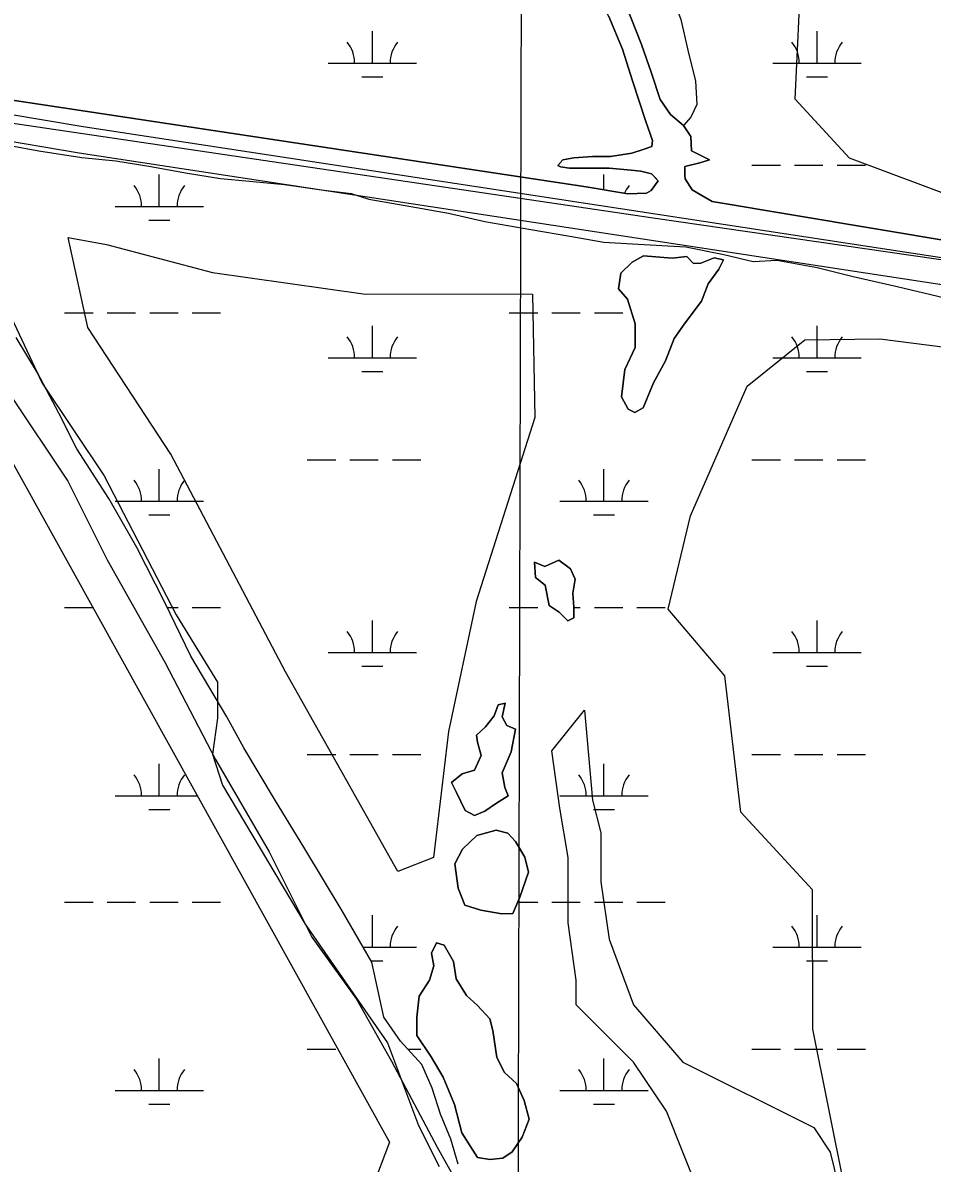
# Model space of a CAD drawing. Extents: x 3177185 to 3215018, y 812988 to 838321.
# Drawn here: x 3186050 to 3187077, y 826573 to 827861 of the extents above; entities that cross this region are included whole.
import ezdxf

# ---------------------------------------------------------------- set-up
doc = ezdxf.new("R2010")
doc.units = 0
for name, color, linetype in [('V-GRID-MAJR', 7, 'Continuous'), ('V-ROAD-CNTR', 7, 'Continuous'), ('V-SITE-VEGE', 7, 'Continuous'), ('V-TOPO-SHOR', 7, 'Continuous'), ('V-WETL-SWMP', 7, 'Continuous')]:
    doc.layers.add(name, color=color, linetype=linetype)

msp = doc.modelspace()

# ---------------------------------------------------------------- linework, layer by layer
at = {"layer": 'V-GRID-MAJR'}
msp.add_spline([(3186588.003, 818387.068), (3186603.869, 824447.399), (3186619.74, 830509.6730000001), (3186635.612, 836571.987), (3186635.617, 836573.89)], degree=3, dxfattribs=at)
at = {"layer": 'V-ROAD-CNTR'}
for points in [[(3189808.3203464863, 827178.9576146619), (3189378.398206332, 827254.1304643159), (3187844.000275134, 827479.7810130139), (3186118.338726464, 827743.1574862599), (3185914.2751345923, 827777.655417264)], [(3189803.152356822, 827149.4056737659), (3189373.632215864, 827224.50852356), (3187839.5542840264, 827450.11307235), (3186113.574735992, 827713.5375455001), (3185909.2751445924, 827748.075476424)]]:
    msp.add_lwpolyline(points, dxfattribs=at)
at = {"layer": 'V-SITE-VEGE'}
for p, q in [((3186035.109, 827442.018), (3186101.0300000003, 827343.404)), ((3186101.0300000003, 827343.404), (3186145.394, 827254.578)), ((3186145.394, 827254.578), (3186210.409, 827138.9180000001)), ((3186210.409, 827138.9180000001), (3186267.434, 827029.188)), ((3186267.434, 827029.188), (3186328.122, 826924.6639999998)), ((3186328.122, 826924.6639999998), (3186376.474, 826828.525)), ((3186376.474, 826828.525), (3186426.617, 826758.655)), ((3186426.617, 826758.655), (3186466.321, 826688.6279999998)), ((3186466.321, 826688.6279999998), (3186517.804, 826591.436)), ((3186517.804, 826591.436), (3186571.5500000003, 826495.8049999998))]:
    msp.add_line(p, q, dxfattribs=at)
for points in [[(3187558.045, 827846.661), (3187641.048, 827712.138), (3187710.7460000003, 827571.338), (3187678.535, 827560.906), (3187439.267, 827590.778), (3187153.159, 827644.536), (3186983.239, 827707.858), (3186921.79, 827774.463), (3186929.094, 827926.302), (3186950.864, 827964.745), (3187171.904, 827918.817), (3187427.933, 827872.116)], [(3186625.322, 827554.371), (3186627.839, 827415.107), (3186561.6410000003, 827207.403), (3186530.557, 827060.508), (3186513.477, 826918.485), (3186473.557, 826902.47), (3186346.649, 827128.057), (3186216.9790000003, 827373.9400000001), (3186123.494, 827516.888), (3186101.304, 827618.402), (3186144.677, 827610.617), (3186264.278, 827578.887), (3186434.276, 827554.7540000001)]]:
    msp.add_lwpolyline(points, close=True, dxfattribs=at)
msp.add_lwpolyline([(3186977.8850000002, 826544.654), (3186941.857, 826724.572), (3186941.474, 826882.027), (3186860.473, 826969.6630000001), (3186842.588, 827123.652), (3186778.357, 827198.658), (3186803.762, 827304.275), (3186867.735, 827450.4), (3186932.921, 827502.755), (3187017.598, 827503.986), (3187306.538, 827467.017), (3187431.779, 827456.97)], dxfattribs=at)
at = {"layer": 'V-TOPO-SHOR'}
for points in [[(3186750.191, 827717.654), (3186759.9020000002, 827721.279), (3186760.9590000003, 827727.873), (3186753.275, 827749.5040000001), (3186738.349, 827795.111), (3186726.96, 827830.902), (3186711.4080000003, 827867.741), (3186692.554, 827902.59), (3186668.77, 827947.9550000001), (3186647.322, 827988.453), (3186625.873, 828028.169), (3186611.525, 828060.145), (3186604.002, 828075.003), (3186630.749, 828079.466), (3186640.93, 828047.324), (3186668.168, 827994.054)], [(3186668.168, 827994.054), (3186689.887, 827958.765), (3186713.505, 827917.915), (3186730.62, 827880.986), (3186748.501, 827836.4130000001), (3186759.808, 827803.838), (3186769.644, 827774.039), (3186780.984, 827757.436), (3186795.978, 827744.904), (3186804.026, 827732.475), (3186804.688, 827716.153), (3186825.242, 827706.042), (3186814.211, 827702.679), (3186797.446, 827698.546), (3186797.2600000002, 827688.324)], [(3186766.591, 827919.1730000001), (3186781.734, 827894.574), (3186792.873, 827864.688), (3186800.876, 827829.86), (3186809.486, 827795.0310000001), (3186810.998, 827768.551), (3186804.196, 827754.4130000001), (3186795.978, 827744.904)], [(3185963.208, 827784.89), (3186686.0100000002, 827675.574), (3186732.893, 827667.662), (3186754, 827668.4010000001), (3186759.4760000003, 827671.5160000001), (3186767.316, 827682.4450000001), (3186764.197, 827685.578), (3186759.515, 827690.2760000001), (3186747.796, 827693.4280000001), (3186736.856, 827694.231), (3186711.848, 827696.627), (3186667.294, 827696.715), (3186657.136, 827698.2980000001), (3186654.012, 827699.8690000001), (3186659.497, 827706.109), (3186672.006, 827708.43), (3186693.115, 827709.951), (3186713.437, 827709.91), (3186737.6750000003, 827713.7710000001), (3186750.191, 827717.654), (3186750.365, 827718.299)], [(3185821.696888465, 827762.561096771), (3185897.3552912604, 827745.1014653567), (3185949.734185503, 827727.6418339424), (3185984.6534483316, 827663.6231854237), (3186019.57271116, 827564.6852740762), (3186071.9516054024, 827454.1076084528), (3186141.79013106, 827349.3498199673), (3186223.268410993, 827192.2131372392), (3186269.8274280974, 827116.5547344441), (3186269.8274280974, 827075.8155944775), (3186264.007550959, 827035.0764545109), (3186275.6473052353, 827000.1571916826), (3186368.765339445, 826843.0205089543), (3186461.883373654, 826709.1633347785), (3186496.8026364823, 826616.0453005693), (3186520.082145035, 826569.4862834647)], [(3188119.076, 827438.986), (3187615.8510000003, 827516.598), (3186761.7600000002, 827640.248), (3185883.45, 827770.199)], [(3186797.2600000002, 827688.324), (3186797.804, 827684.728), (3186805.595, 827672.207), (3186816.525, 827665.932), (3186828.238, 827658.872), (3187192.362, 827597.956), (3187795.744, 827507.236)], [(3186738.0300000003, 827590.606), (3186750.832, 827597.887), (3186782.9220000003, 827594.952), (3186799.625, 827596.9180000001), (3186807.178, 827588.988), (3186815.5300000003, 827589.406), (3186830.329, 827595.466), (3186841.023, 827593.357), (3186835.869, 827582.7540000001), (3186823.744, 827565.905), (3186816.2260000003, 827546.523), (3186797.825, 827522.2050000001), (3186785.437, 827504.312), (3186775.557, 827479.107), (3186762.112, 827454.3420000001), (3186750.313, 827426.184), (3186740.995, 827420.897), (3186733.348, 827424.478), (3186725.809, 827438.585), (3186729.524, 827469.545), (3186741.228, 827494.309), (3186741.284, 827521.099), (3186732.553, 827548.866), (3186722.313, 827560.453), (3186725.131, 827578.019), (3186738.0300000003, 827590.606)], [(3186655.086, 827254.132), (3186668.461, 827244.449), (3186673.657, 827232.784), (3186670.755, 827216.699), (3186672.029, 827201.214), (3186672.178, 827189.034), (3186665.125, 827185.657), (3186655.3170000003, 827195.506), (3186644.372, 827203.096), (3186639.721, 827225.98), (3186628.605, 827234.4400000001), (3186627.681, 827252.012), (3186639.414, 827247.118), (3186655.086, 827254.132)], [(3186596.316, 827067.633), (3186606.0500000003, 827063.351), (3186601.215, 827037.873), (3186591.163, 827013.973), (3186594.088, 826997.268), (3186598.071, 826988.039), (3186584.573, 826979.89), (3186571.421, 826970.871), (3186560.015, 826965.935), (3186549.503, 826971.524), (3186539.713, 826991.636), (3186533.907, 827003.041), (3186546.017, 827012.761), (3186559.77, 827017.082), (3186567.372, 827033.679), (3186563.313, 827048.65), (3186562.022, 827056.393), (3186572.393, 827066.113), (3186581.986, 827078.184), (3186586.535, 827090.964), (3186594.452, 827092.6), (3186591.0300000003, 827077.297), (3186596.316, 827067.633)], [(3186813.4302738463, 826539.641134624), (3186776.4638180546, 826632.0572741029), (3186739.4973622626, 826687.5069577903), (3186674.8060646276, 826752.1982554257), (3186674.8060646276, 826779.9230972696), (3186665.56445068, 826844.6143949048), (3186665.56445068, 826918.547306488), (3186656.322836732, 826973.9969901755), (3186647.0812227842, 827038.6882878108), (3186684.0476785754, 827084.8963575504), (3186684.0476785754, 827084.8963575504), (3186693.2892925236, 826983.2386041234), (3186702.5309064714, 826946.2721483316), (3186702.5309064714, 826890.8224646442), (3186711.772520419, 826826.1311670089), (3186739.4973622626, 826752.1982554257), (3186794.9470459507, 826687.5069577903), (3186942.8128691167, 826613.5740462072), (3186961.2960970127, 826585.8492043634), (3186970.5377109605, 826548.8827485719)], [(3186584.202, 826949.4280000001), (3186597.504, 826946.01), (3186606.269, 826936.512), (3186616.757, 826918.659), (3186620.9, 826901.8640000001), (3186611.1890000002, 826873.7000000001), (3186603.236, 826855.3640000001), (3186590.883, 826854.866), (3186567.232, 826859.087), (3186548.8910000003, 826864.778), (3186541.534, 826883.669), (3186537.676, 826911.164), (3186546.4080000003, 826927.933), (3186562.5300000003, 826943.297), (3186584.202, 826949.4280000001)], [(3186585.0640000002, 826692.4500000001), (3186593.6410000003, 826675.818), (3186607.275, 826663.4400000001), (3186615.934, 826643.939), (3186621.719, 826622.963), (3186613.7630000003, 826602.5380000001), (3186602.595, 826585.947), (3186592.056, 826578.837), (3186577.3540000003, 826577.561), (3186563.4420000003, 826579.676), (3186545.491, 826607.46), (3186537.293, 826639.658), (3186524.394, 826670.5650000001), (3186510.958, 826693.2930000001), (3186494.913, 826717.593), (3186494.694, 826738.122), (3186497.613, 826761.688), (3186509.219, 826780.106), (3186513.86, 826796.013), (3186511.539, 826810.3690000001), (3186517.044, 826822.188), (3186525.824, 826819.301), (3186536.398, 826801.1), (3186539.316, 826781.349), (3186550.934, 826762.5380000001), (3186563.1750000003, 826751.2930000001), (3186577.237, 826736.389), (3186580.69, 826722.987), (3186585.0640000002, 826692.4500000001)]]:
    msp.add_lwpolyline(points, dxfattribs=at)
at = {"layer": 'V-WETL-SWMP'}
for p, q in [((3186444.6351176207, 827815.3128976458), (3186444.635106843, 827851.3128726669)), ((3186946.5431014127, 827815.3128976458), (3186946.5430906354, 827851.3128726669)), ((3186394.635119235, 827815.3128976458), (3186494.635116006, 827815.3128976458)), ((3186896.5431030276, 827815.3128976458), (3186996.5430997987, 827815.3128976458)), ((3186432.635122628, 827799.8819083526), (3186456.6351218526, 827799.8819083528)), ((3186934.54310642, 827799.8819083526), (3186958.5431056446, 827799.8819083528)), ((3185849.11, 827704.9519999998), (3186464.108, 826596.998)), ((3186873.1351383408, 827699.8809777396), (3186905.1351373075, 827699.8809777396)), ((3186921.1351367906, 827699.8809777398), (3186953.135135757, 827699.8809777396)), ((3186969.135135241, 827699.8809777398), (3187001.135134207, 827699.8809777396)), ((3186204.1638915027, 827653.446060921), (3186204.163891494, 827689.4460609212)), ((3186706.071152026, 827672.1883760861), (3186706.071146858, 827689.4509849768)), ((3186154.1639067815, 827653.446060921), (3186254.1638762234, 827653.4460609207)), ((3186192.1638951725, 827638.015060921), (3186216.1638878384, 827638.0150609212)), ((3186097.31992418, 827533.375060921), (3186129.319914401, 827533.375060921)), ((3186145.319909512, 827533.3750609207), (3186177.3198997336, 827533.375060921)), ((3186193.319894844, 827533.375060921), (3186225.319885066, 827533.375060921)), ((3186241.319880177, 827533.375060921), (3186273.3198703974, 827533.375060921)), ((3186599.227770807, 827533.375060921), (3186631.2277610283, 827533.375060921)), ((3186647.2277561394, 827533.3750609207), (3186679.227746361, 827533.375060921)), ((3186695.2277414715, 827533.375060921), (3186727.227731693, 827533.375060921)), ((3186444.635818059, 827482.633060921), (3186444.6358180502, 827518.633060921)), ((3186946.5436646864, 827482.633060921), (3186946.5436646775, 827518.633060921)), ((3186394.6358333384, 827482.633060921), (3186494.6358027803, 827482.633060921)), ((3186896.543679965, 827482.633060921), (3186996.5436494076, 827482.633060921)), ((3186432.63582173, 827467.202060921), (3186456.635814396, 827467.2020609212)), ((3186934.543668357, 827467.202060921), (3186958.5436610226, 827467.2020609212)), ((3186371.2278405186, 827367.201060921), (3186403.22783074, 827367.201060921)), ((3186419.2278258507, 827367.2010609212), (3186451.227816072, 827367.201060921)), ((3186467.227811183, 827367.2010609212), (3186499.2278014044, 827367.201060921)), ((3186873.135687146, 827367.201060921), (3186905.1356773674, 827367.201060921)), ((3186921.135672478, 827367.2010609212), (3186953.135662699, 827367.201060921)), ((3186969.13565781, 827367.2010609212), (3187001.1356480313, 827367.201060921)), ((3186204.1638915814, 827320.771060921), (3186204.1638915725, 827356.7710609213)), ((3186706.0717382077, 827320.771060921), (3186706.0717381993, 827356.7710609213)), ((3186154.1639068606, 827320.771060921), (3186254.1638763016, 827320.7710609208)), ((3186656.071753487, 827320.771060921), (3186756.071722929, 827320.7710609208)), ((3186192.163895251, 827305.3400609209), (3186216.1638879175, 827305.3400609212)), ((3186694.0717418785, 827305.3400609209), (3186718.071734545, 827305.3400609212)), ((3186097.3167016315, 827200.7000609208), (3186129.0078423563, 827200.7000609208)), ((3186213.0163413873, 827200.700060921), (3186225.3198851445, 827200.700060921)), ((3186241.3198802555, 827200.700060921), (3186273.3198704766, 827200.700060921)), ((3186599.227770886, 827200.700060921), (3186631.2277611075, 827200.700060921)), ((3186647.227756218, 827200.7000609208), (3186647.82547078, 827200.7000609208)), ((3186672.034063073, 827200.700060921), (3186679.2277464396, 827200.700060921)), ((3186695.22774155, 827200.700060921), (3186727.2277317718, 827200.700060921)), ((3186743.2277268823, 827200.700060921), (3186775.227717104, 827200.700060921)), ((3186444.6358181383, 827149.9580609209), (3186444.6358181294, 827185.9580609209)), ((3186946.5436647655, 827149.9580609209), (3186946.5436647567, 827185.9580609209)), ((3186394.635833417, 827149.9580609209), (3186494.6358028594, 827149.9580609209)), ((3186896.5436800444, 827149.9580609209), (3186996.5436494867, 827149.9580609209)), ((3186432.635821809, 827134.527060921), (3186456.6358144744, 827134.5270609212)), ((3186934.5436684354, 827134.527060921), (3186958.5436611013, 827134.5270609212)), ((3186371.2278405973, 827034.5260609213), (3186403.2278308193, 827034.5260609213)), ((3186419.22782593, 827034.5260609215), (3186451.2278161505, 827034.5260609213)), ((3186467.2278112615, 827034.5260609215), (3186499.227801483, 827034.5260609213)), ((3186873.1356872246, 827034.5260609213), (3186905.1356774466, 827034.5260609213)), ((3186921.135672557, 827034.5260609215), (3186953.135662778, 827034.5260609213)), ((3186969.135657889, 827034.5260609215), (3187001.1356481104, 827034.5260609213)), ((3186204.1607016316, 826988.0960609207), (3186204.1607016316, 827024.096060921)), ((3186706.071738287, 826988.0960609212), (3186706.0717382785, 827024.0960609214)), ((3186154.160701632, 826988.0960609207), (3186247.0190908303, 826988.0960609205)), ((3186656.0717535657, 826988.0960609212), (3186756.0717230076, 826988.096060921)), ((3186192.1607016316, 826972.6650609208), (3186216.1607016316, 826972.665060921)), ((3186694.0717419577, 826972.6650609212), (3186718.0717346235, 826972.6650609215)), ((3186097.3167016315, 826868.0250609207), (3186129.3167016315, 826868.0250609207)), ((3186145.3167016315, 826868.0250609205), (3186177.3167016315, 826868.0250609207)), ((3186193.3167016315, 826868.0250609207), (3186225.3167016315, 826868.0250609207)), ((3186241.3167016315, 826868.0250609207), (3186273.3167016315, 826868.0250609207)), ((3186608.727075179, 826868.0250609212), (3186631.227761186, 826868.0250609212)), ((3186647.2277562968, 826868.025060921), (3186679.2277465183, 826868.0250609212)), ((3186695.227741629, 826868.0250609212), (3186727.2277318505, 826868.0250609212)), ((3186743.227726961, 826868.0250609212), (3186775.2277171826, 826868.0250609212)), ((3186444.635818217, 826817.2830609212), (3186444.635818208, 826853.2830609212)), ((3186946.5436648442, 826817.2830609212), (3186946.5436648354, 826853.2830609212)), ((3186434.0633593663, 826817.2830609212), (3186494.635802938, 826817.2830609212)), ((3186896.543680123, 826817.2830609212), (3186996.5436495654, 826817.2830609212)), ((3186443.029194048, 826801.8520609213), (3186456.635814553, 826801.8520609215)), ((3186934.543668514, 826801.8520609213), (3186958.5436611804, 826801.8520609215)), ((3186204.1607016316, 826655.4210609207), (3186204.1607016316, 826691.4210609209)), ((3186371.224701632, 826701.8510609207), (3186403.2247016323, 826701.8510609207)), ((3186484.8387164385, 826701.8510609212), (3186499.227801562, 826701.8510609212)), ((3186706.0717383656, 826655.4210609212), (3186706.071738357, 826691.4210609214)), ((3186873.1356873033, 826701.8510609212), (3186905.135677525, 826701.8510609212)), ((3186921.135672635, 826701.8510609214), (3186953.1356628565, 826701.8510609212)), ((3186969.1356579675, 826701.8510609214), (3187001.135648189, 826701.8510609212)), ((3186154.160701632, 826655.4210609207), (3186254.1607016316, 826655.4210609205)), ((3186656.071753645, 826655.4210609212), (3186756.0717230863, 826655.4210609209)), ((3186192.1607016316, 826639.9900609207), (3186216.1607016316, 826639.990060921)), ((3186694.071742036, 826639.9900609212), (3186718.071734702, 826639.9900609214)), ((3186464.108, 826596.998), (3186391.755, 826408.7169999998))]:
    msp.add_line(p, q, dxfattribs=at)
for points in [[(3186795.977, 827744.905), (3186780.984, 827757.436), (3186769.645, 827774.04), (3186759.808, 827803.837), (3186748.501, 827836.414), (3186730.62, 827880.985)], [(3186711.4080000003, 827867.741), (3186726.96, 827830.9010000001), (3186738.348, 827795.112), (3186753.275, 827749.505), (3186760.958, 827727.8740000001), (3186759.903, 827721.278), (3186750.19, 827717.653), (3186737.676, 827713.77), (3186713.437, 827709.91), (3186693.115, 827709.951), (3186672.007, 827708.43), (3186659.4960000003, 827706.11), (3186654.012, 827699.868), (3186657.136, 827698.299), (3186667.294, 827696.715), (3186711.847, 827696.626), (3186736.855, 827694.23), (3186747.7970000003, 827693.427), (3186759.515, 827690.277), (3186767.316, 827682.4450000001), (3186759.477, 827671.517), (3186754, 827668.402), (3186732.894, 827667.662), (3186686.011, 827675.573), (3185963.208, 827784.89)], [(3187625.634, 827865.682), (3187628.519, 827851.579), (3187661.02, 827786.078), (3187691.813, 827725.905), (3187717.1350000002, 827677.508), (3187747.1520000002, 827615.533), (3187775.642, 827562.578), (3187794.5500000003, 827528.019), (3187800.183, 827510.403), (3187795.744, 827507.237), (3187192.362, 827597.956), (3186828.237, 827658.873), (3186816.526, 827665.931), (3186805.596, 827672.206), (3186797.805, 827684.728), (3186797.259, 827688.324), (3186797.447, 827698.545), (3186814.21, 827702.6780000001), (3186825.242, 827706.041), (3186804.688, 827716.153), (3186804.026, 827732.475), (3186795.977, 827744.905)], [(3186035.252, 827722.427), (3186068.194, 827716.274), (3186116.873, 827708.785), (3186155.037, 827704.97), (3186194.413, 827698.5430000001), (3186233.789, 827691.508), (3186273.252, 827684.907), (3186305.853, 827682.147), (3186345.322, 827678.155), (3186387.0470000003, 827672.158), (3186420.776, 827668.091), (3186440.501, 827661.617), (3186481.616, 827654.665), (3186530.7260000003, 827645.784)], [(3186530.7260000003, 827645.784), (3186571.749, 827636.398), (3186623.381, 827627.599), (3186667.537, 827619.859), (3186705.7830000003, 827613.261), (3186744.472, 827611.009), (3186798.376, 827607.9450000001), (3186841.4, 827599.25), (3186874.339, 827591.184), (3186901.2970000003, 827592.956), (3186946.669, 827584.431), (3186987.43, 827574.524), (3187037.144, 827563.207), (3187090.855, 827550.143)], [(3186541.525, 826572.145), (3186533.201, 826600.332), (3186521.6750000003, 826628.518), (3186512.071, 826657.985), (3186500.545, 826684.8910000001), (3186476.213, 826711.155), (3186457.644, 826738.06), (3186443.904, 826800.3470000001), (3186410.369, 826858.064), (3186368.3370000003, 826928.058), (3186334.017, 826984.2980000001), (3186299.5270000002, 827042.3640000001), (3186280.2060000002, 827077.184), (3186239.824, 827145.783), (3186210.295, 827206.275), (3186178.681, 827268.248), (3186147.316, 827323.7000000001), (3186111.169, 827379.682), (3186090.73, 827420.156), (3186066.648, 827465.507), (3186042.556, 827505.64)]]:
    msp.add_lwpolyline(points, dxfattribs=at)
for points in [[(3186732.554, 827548.865), (3186741.2830000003, 827521.1), (3186741.2290000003, 827494.31), (3186729.524, 827469.544), (3186725.809, 827438.585), (3186733.348, 827424.479), (3186740.995, 827420.897), (3186750.313, 827426.185), (3186762.112, 827454.343), (3186775.557, 827479.106), (3186785.436, 827504.311), (3186797.824, 827522.2050000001), (3186816.2260000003, 827546.523), (3186823.745, 827565.905), (3186835.869, 827582.755), (3186841.023, 827593.356), (3186830.328, 827595.465), (3186815.529, 827589.406), (3186807.178, 827588.988), (3186799.626, 827596.919), (3186782.9220000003, 827594.952), (3186750.8310000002, 827597.886), (3186738.0300000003, 827590.606), (3186725.132, 827578.019), (3186722.313, 827560.454)], [(3186655.086, 827254.132), (3186639.415, 827247.118), (3186627.682, 827252.013), (3186628.6040000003, 827234.4400000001), (3186639.721, 827225.981), (3186644.372, 827203.095), (3186655.316, 827195.506), (3186665.125, 827185.657), (3186672.178, 827189.035), (3186672.028, 827201.213), (3186670.755, 827216.698), (3186673.657, 827232.784), (3186668.4620000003, 827244.4500000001)], [(3186596.3170000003, 827067.632), (3186591.0300000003, 827077.2980000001), (3186594.453, 827092.6), (3186586.535, 827090.963), (3186581.986, 827078.185), (3186572.394, 827066.1140000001), (3186562.023, 827056.393), (3186563.313, 827048.649), (3186567.3710000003, 827033.68), (3186559.77, 827017.082), (3186546.018, 827012.76), (3186533.9080000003, 827003.042), (3186539.713, 826991.636), (3186549.502, 826971.524), (3186560.015, 826965.936), (3186571.42, 826970.871), (3186584.572, 826979.89), (3186598.071, 826988.04), (3186594.088, 826997.268), (3186591.164, 827013.974), (3186601.215, 827037.8740000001), (3186606.0500000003, 827063.35)], [(3186537.676, 826911.1630000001), (3186541.535, 826883.669), (3186548.8910000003, 826864.779), (3186567.233, 826859.088), (3186590.883, 826854.866), (3186603.236, 826855.363), (3186611.188, 826873.7000000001), (3186620.9, 826901.863), (3186616.758, 826918.659), (3186606.269, 826936.511), (3186597.503, 826946.01), (3186584.202, 826949.429), (3186562.531, 826943.296), (3186546.4080000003, 826927.933)], [(3186585.0640000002, 826692.449), (3186580.69, 826722.988), (3186577.237, 826736.39), (3186563.176, 826751.2930000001), (3186550.934, 826762.5380000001), (3186539.316, 826781.349), (3186536.398, 826801.1), (3186525.823, 826819.301), (3186517.044, 826822.189), (3186511.54, 826810.37), (3186513.86, 826796.013), (3186509.218, 826780.105), (3186497.612, 826761.688), (3186494.6950000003, 826738.122), (3186494.914, 826717.593), (3186510.957, 826693.2930000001), (3186524.394, 826670.564), (3186537.292, 826639.659), (3186545.491, 826607.46), (3186563.441, 826579.676), (3186577.353, 826577.561), (3186592.056, 826578.836), (3186602.595, 826585.947), (3186613.762, 826602.539), (3186621.719, 826622.963), (3186615.933, 826643.938), (3186607.274, 826663.439), (3186593.642, 826675.818)]]:
    msp.add_lwpolyline(points, close=True, dxfattribs=at)
for centre, radius, start, end in [((3186389.39218316, 827815.7877004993), 35.24628790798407, 359.22818045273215, 40.77183878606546), ((3186499.878051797, 827815.7877004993), 35.246287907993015, 139.22817642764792, 180.77183476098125), ((3186891.3001669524, 827815.7877004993), 35.24628790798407, 359.22818045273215, 40.77183878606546), ((3187001.7860355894, 827815.7877004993), 35.246287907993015, 139.22817642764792, 180.77183476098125), ((3186148.9209722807, 827653.9208641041), 35.24628790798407, 359.22817970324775, 40.77183803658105), ((3186259.4068107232, 827653.9208641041), 35.24628790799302, 139.22817717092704, 180.77183550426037), ((3186650.828223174, 827653.925812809), 35.24628790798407, 40.56002904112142, 40.77183878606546), ((3186761.3140918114, 827653.925812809), 35.246287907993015, 139.2281764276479, 155.9366657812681), ((3186389.392898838, 827483.1078641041), 35.24628790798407, 359.22817970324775, 40.77183803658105), ((3186499.8787372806, 827483.1078641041), 35.24628790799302, 139.22817717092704, 180.77183550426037), ((3186891.300745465, 827483.1078641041), 35.24628790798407, 359.22817970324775, 40.77183803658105), ((3187001.786583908, 827483.1078641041), 35.24628790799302, 139.22817717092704, 180.77183550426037), ((3186148.9209723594, 827321.245864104), 35.24628790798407, 359.22817970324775, 40.77183803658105), ((3186259.406810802, 827321.245864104), 35.24628790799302, 139.22817717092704, 180.77183550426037), ((3186650.828818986, 827321.245864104), 35.24628790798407, 359.22817970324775, 40.77183803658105), ((3186761.314657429, 827321.245864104), 35.24628790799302, 139.22817717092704, 180.77183550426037), ((3186389.3928989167, 827150.432864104), 35.24628790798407, 359.22817970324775, 40.77183803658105), ((3186499.8787373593, 827150.432864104), 35.24628790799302, 139.22817717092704, 180.77183550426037), ((3186891.3007455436, 827150.432864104), 35.24628790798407, 359.22817970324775, 40.77183803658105), ((3187001.786583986, 827150.432864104), 35.24628790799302, 139.22817717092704, 180.77183550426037), ((3186148.917765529, 826988.5708641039), 35.24628790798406, 359.2281799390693, 40.771838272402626), ((3186259.403637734, 826988.5708641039), 35.24628790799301, 139.2281769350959, 180.77183526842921), ((3186650.8288190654, 826988.5708641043), 35.24628790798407, 359.22817970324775, 40.77183803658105), ((3186761.314657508, 826988.5708641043), 35.24628790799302, 139.22817717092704, 180.77183550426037), ((3186499.8787374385, 826817.7578641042), 35.24628790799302, 139.22817717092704, 180.77183550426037), ((3186891.3007456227, 826817.7578641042), 35.24628790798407, 359.22817970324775, 40.77183803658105), ((3187001.786584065, 826817.7578641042), 35.24628790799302, 139.22817717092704, 180.77183550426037), ((3186148.917765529, 826655.8958641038), 35.24628790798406, 359.2281799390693, 40.771838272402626), ((3186259.403637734, 826655.8958641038), 35.24628790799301, 139.2281769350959, 180.77183526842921), ((3186650.828819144, 826655.8958641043), 35.24628790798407, 359.22817970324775, 40.77183803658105), ((3186761.3146575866, 826655.8958641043), 35.24628790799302, 139.22817717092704, 180.77183550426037)]:
    msp.add_arc(centre, radius, start, end, dxfattribs=at)

doc.saveas('drawing.dxf')
